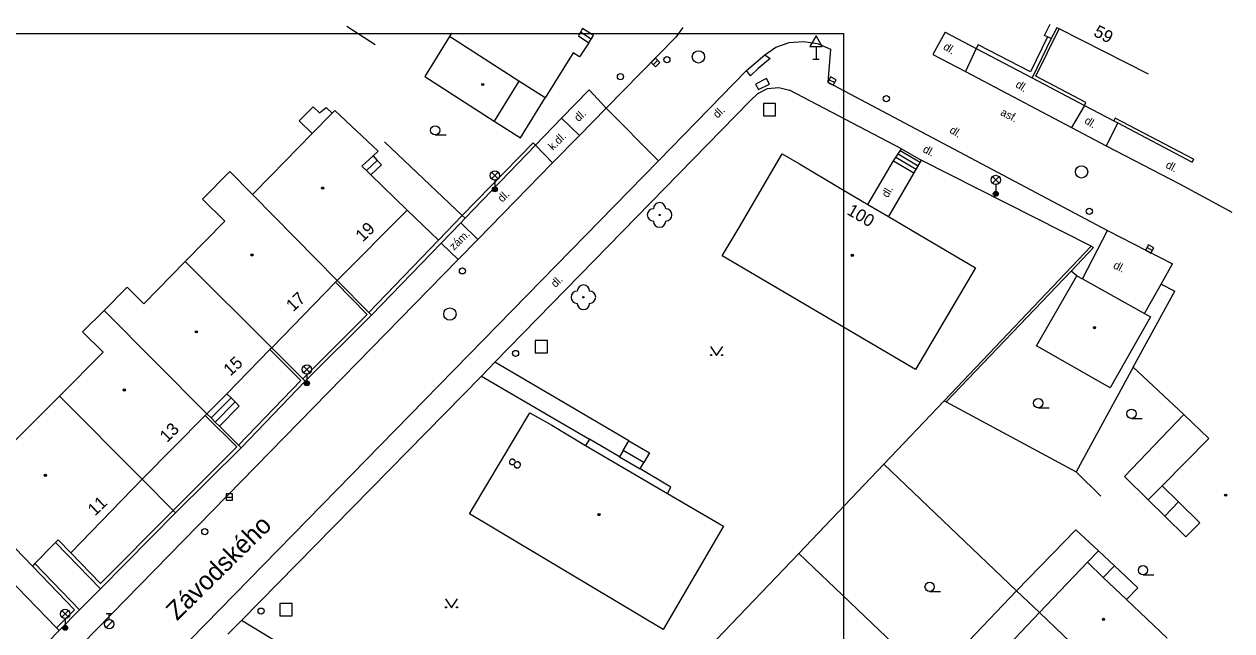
# Model space of a CAD drawing. Extents: x -598341 to -594502, y -1162301 to -1161406.
# Drawn here: x -594600.4 to -594502.4, y -1161477 to -1161427.7 of the extents above; entities that cross this region are included whole.
import ezdxf

# ---------------------------------------------------------------- set-up
doc = ezdxf.new("R2010")
doc.units = 0
for name, color, linetype in [('OKRAJ', 7, 'Continuous'), ('Vrstva 10', 7, 'Continuous'), ('Vrstva 11', 7, 'Continuous'), ('Vrstva 22', 7, 'Continuous'), ('Vrstva 24', 7, 'Continuous'), ('Vrstva 26', 7, 'Continuous'), ('Vrstva 27', 7, 'Continuous'), ('Vrstva 28', 7, 'Continuous'), ('Vrstva 33', 7, 'Continuous'), ('Vrstva 34', 7, 'Continuous'), ('Vrstva 36', 7, 'Continuous'), ('Vrstva 39', 7, 'Continuous'), ('Vrstva 40', 7, 'Continuous'), ('Vrstva 46', 7, 'Continuous'), ('Vrstva 49', 7, 'Continuous'), ('Vrstva 5', 7, 'Continuous'), ('Vrstva 7', 7, 'Continuous'), ('Vrstva 8', 7, 'Continuous')]:
    doc.layers.add(name, color=color, linetype=linetype)

msp = doc.modelspace()

# ---------------------------------------------------------------- linework, layer by layer
at = {"layer": 'OKRAJ'}
for p, q in [((-594937.093, -1161428.479), (-594533.893, -1161428.479)), ((-594533.893, -1161428.479), (-594533.893, -1161998.719))]:
    msp.add_line(p, q, dxfattribs=at)
at = {"layer": 'Vrstva 10'}
for points in [[(-594546.95, -1161427.99), (-594547.51, -1161428.77)], [(-594553.18, -1161434.55), (-594547.51, -1161428.77)], [(-594540.3, -1161430.22), (-594539.39, -1161429.6), (-594538.3, -1161429.22), (-594537.16, -1161429.12), (-594536.02, -1161429.3), (-594534.96, -1161429.75)], [(-594541.78, -1161431.49), (-594540.3, -1161430.22)], [(-594534.96, -1161429.75), (-594535.18, -1161432.43), (-594512.47, -1161444.47)], [(-594526.66, -1161430.19), (-594524, -1161431.57)], [(-594541.78, -1161431.49), (-594548.91, -1161438.81)], [(-594524, -1161431.57), (-594515.38, -1161436.1)], [(-594555.33, -1161436.75), (-594553.18, -1161434.55)], [(-594515.38, -1161436.1), (-594512.58, -1161437.6)], [(-594557.52, -1161438.97), (-594555.33, -1161436.75)], [(-594512.58, -1161437.6), (-594506.62, -1161440.67)], [(-594548.91, -1161438.81), (-594605.96, -1161497.1), (-594610.82, -1161501.77), (-594635.62, -1161527.18), (-594636.85, -1161528.5)], [(-594563.6, -1161445.19), (-594557.52, -1161438.97)], [(-594506.62, -1161440.67), (-594502.37, -1161442.99)], [(-594512.47, -1161444.47), (-594507.2, -1161447.19)], [(-594565.2, -1161446.83), (-594563.6, -1161445.19)], [(-594613.36, -1161496.04), (-594612.18, -1161494.85), (-594565.2, -1161446.83)]]:
    msp.add_lwpolyline(points, dxfattribs=at)
at = {"layer": 'Vrstva 11'}
for p, q in [((-594554.21, -1161428.65), (-594555.08, -1161428.08)), ((-594554.4, -1161428.94), (-594555.25, -1161428.37)), ((-594554.59, -1161429.23), (-594554.4, -1161428.94)), ((-594554.4, -1161428.94), (-594554.21, -1161428.65)), ((-594525.66, -1161428.37), (-594526.66, -1161430.19)), ((-594523.13, -1161429.7), (-594524, -1161431.57)), ((-594554.55, -1161433.06), (-594553.18, -1161434.55)), ((-594541.51, -1161433.97), (-594562.2, -1161455.16)), ((-594560.13, -1161436.95), (-594558.12, -1161433.7)), ((-594553.18, -1161434.55), (-594548.91, -1161438.81)), ((-594514.33, -1161434.31), (-594515.38, -1161436.1)), ((-594562.26, -1161435.59), (-594560.13, -1161436.95)), ((-594556.79, -1161435.34), (-594555.33, -1161436.75)), ((-594511.64, -1161435.73), (-594512.58, -1161437.6)), ((-594558.91, -1161437.54), (-594557.52, -1161438.97)), ((-594529.29, -1161437.98), (-594527.68, -1161438.93)), ((-594529.2, -1161437.84), (-594527.59, -1161438.77)), ((-594572.64, -1161439.61), (-594571.76, -1161438.78)), ((-594529.84, -1161438.81), (-594528.18, -1161439.78)), ((-594529.66, -1161438.53), (-594528.01, -1161439.5)), ((-594529.47, -1161438.25), (-594527.85, -1161439.21)), ((-594569.32, -1161442.81), (-594566.78, -1161445.26)), ((-594564.98, -1161443.84), (-594563.6, -1161445.19)), ((-594514.5, -1161448.4), (-594512.47, -1161444.47)), ((-594566.57, -1161445.49), (-594565.2, -1161446.83)), ((-594508.1, -1161448.82), (-594507.2, -1161447.19)), ((-594510.37, -1161455.56), (-594507.14, -1161449.63)), ((-594562.2, -1161455.16), (-594563.3, -1161456.3)), ((-594510.37, -1161455.56), (-594515, -1161464.05)), ((-594506.26, -1161459.42), (-594510.37, -1161455.56)), ((-594563.3, -1161456.3), (-594582.77, -1161476.13)), ((-594583.63, -1161458.06), (-594585.25, -1161459.68)), ((-594584.92, -1161460.02), (-594583.3, -1161458.39)), ((-594506.26, -1161459.42), (-594511.08, -1161464.44)), ((-594506.26, -1161459.42), (-594504.23, -1161461.35)), ((-594554.53, -1161461.4), (-594554.84, -1161461.93)), ((-594552.09, -1161462.84), (-594554.53, -1161461.4)), ((-594551.78, -1161462.33), (-594551.32, -1161461.55)), ((-594551.78, -1161462.33), (-594552.09, -1161462.84)), ((-594550.11, -1161463.31), (-594551.78, -1161462.33)), ((-594552.09, -1161462.84), (-594550.42, -1161463.83)), ((-594550.42, -1161463.83), (-594550.11, -1161463.31)), ((-594547.91, -1161465.31), (-594550.42, -1161463.83)), ((-594511.08, -1161464.44), (-594509.16, -1161466.34)), ((-594548.2, -1161465.81), (-594547.91, -1161465.31)), ((-594507.82, -1161467.65), (-594506.69, -1161466.51)), ((-594515.03, -1161468.76), (-594519.85, -1161473.71)), ((-594513.19, -1161470.48), (-594515.03, -1161468.76)), ((-594597.87, -1161469.79), (-594594.24, -1161473.56)), ((-594599.55, -1161471.51), (-594595.93, -1161475.26)), ((-594512.81, -1161472.64), (-594511.91, -1161471.69)), ((-594519.85, -1161473.71), (-594524.82, -1161478.92)), ((-594582.77, -1161476.13), (-594583.89, -1161477.24))]:
    msp.add_line(p, q, dxfattribs=at)
for points in [[(-594540.3, -1161430.22), (-594539.85, -1161430.52), (-594540.82, -1161431.31), (-594541.46, -1161431.91), (-594541.78, -1161431.49)], [(-594541.51, -1161433.97), (-594540.87, -1161433.35), (-594540.06, -1161432.93), (-594539.16, -1161432.85), (-594538.29, -1161433.08)], [(-594529.2, -1161437.84), (-594538.29, -1161433.08)], [(-594577.04, -1161436.6), (-594578.09, -1161435.58), (-594576.95, -1161434.42), (-594576.45, -1161434.91), (-594575.91, -1161434.48), (-594575.43, -1161434.95)], [(-594529.84, -1161438.81), (-594529.2, -1161437.84)], [(-594572.1, -1161438.41), (-594571.76, -1161438.78), (-594571.42, -1161439.14), (-594572.28, -1161439.96)], [(-594531.93, -1161442.35), (-594529.84, -1161438.81)], [(-594527.59, -1161438.77), (-594528.18, -1161439.78)], [(-594513.78, -1161445.75), (-594527.59, -1161438.77)], [(-594528.18, -1161439.78), (-594530.26, -1161443.33)], [(-594551.32, -1161461.55), (-594556.11, -1161458.73), (-594562.2, -1161455.16)], [(-594563.3, -1161456.3), (-594557.18, -1161459.86), (-594554.53, -1161461.4)], [(-594583.97, -1161457.72), (-594583.63, -1161458.06), (-594583.3, -1161458.39), (-594582.96, -1161458.73), (-594584.58, -1161460.36)], [(-594551.32, -1161461.55), (-594549.65, -1161462.53), (-594550.11, -1161463.31)], [(-594508.03, -1161465.2), (-594506.69, -1161466.51)], [(-594506.69, -1161466.51), (-594504.98, -1161468.2)], [(-594514.1, -1161471.4), (-594512.81, -1161472.64)], [(-594512.81, -1161472.64), (-594510.92, -1161474.43)], [(-594571.94, -1161482.73), (-594576.32, -1161480.06), (-594582.77, -1161476.13)]]:
    msp.add_lwpolyline(points, dxfattribs=at)
at = {"layer": 'Vrstva 22'}
for centre in [(-594548.83, -1161443.21), (-594555.02, -1161449.89)]:
    msp.add_circle(centre, 0.05, dxfattribs=at)
for centre, start, end in [((-594549.33, -1161443.21), 90, 270), ((-594548.83, -1161442.71), 0, 180), ((-594548.33, -1161443.21), 270, 90), ((-594548.83, -1161443.71), 180, 0), ((-594555.02, -1161449.39), 0, 180), ((-594555.52, -1161449.89), 90, 270), ((-594554.52, -1161449.89), 270, 90), ((-594555.02, -1161450.39), 180, 0)]:
    msp.add_arc(centre, 0.5, start, end, dxfattribs=at)
at = {"layer": 'Vrstva 24'}
msp.add_lwpolyline([(-594540.815, -1161433.027), (-594539.921, -1161432.58), (-594540.145, -1161432.133), (-594541.039, -1161432.58)], close=True, dxfattribs=at)
at = {"layer": 'Vrstva 26'}
for points in [[(-594540.41, -1161435.16), (-594539.41, -1161435.16), (-594539.41, -1161434.16), (-594540.41, -1161434.16)], [(-594558.94, -1161454.41), (-594557.94, -1161454.41), (-594557.94, -1161453.41), (-594558.94, -1161453.41)], [(-594579.66, -1161475.76), (-594578.66, -1161475.76), (-594578.66, -1161474.76), (-594579.66, -1161474.76)]]:
    msp.add_lwpolyline(points, close=True, dxfattribs=at)
at = {"layer": 'Vrstva 27'}
for p, q in [((-594549.346, -1161431.017), (-594548.994, -1161430.663)), ((-594535.064, -1161432.229), (-594534.616, -1161432.451)), ((-594509.259, -1161445.86), (-594508.821, -1161446.1)), ((-594584.02, -1161466.11), (-594583.52, -1161466.11))]:
    msp.add_line(p, q, dxfattribs=at)
for points in [[(-594549.169, -1161431.194), (-594548.816, -1161430.839), (-594549.171, -1161430.486), (-594549.524, -1161430.841)], [(-594535.175, -1161432.453), (-594534.727, -1161432.675), (-594534.505, -1161432.227), (-594534.953, -1161432.005)], [(-594509.379, -1161446.079), (-594508.941, -1161446.319), (-594508.701, -1161445.881), (-594509.139, -1161445.641)], [(-594584.02, -1161466.36), (-594583.52, -1161466.36), (-594583.52, -1161465.86), (-594584.02, -1161465.86)]]:
    msp.add_lwpolyline(points, close=True, dxfattribs=at)
for centre in [(-594545.68, -1161430.38), (-594514.57, -1161439.71), (-594565.86, -1161451.25)]:
    msp.add_circle(centre, 0.5, dxfattribs=at)
at = {"layer": 'Vrstva 28'}
for p, q in [((-594593.778, -1161476.702), (-594593.248, -1161476.172)), ((-594593.77, -1161475.555), (-594593.27, -1161475.555)), ((-594593.52, -1161476.055), (-594593.52, -1161475.555))]:
    msp.add_line(p, q, dxfattribs=at)
for centre, radius in [((-594548.24, -1161430.6), 0.25), ((-594552.01, -1161431.98), 0.25), ((-594530.42, -1161433.77), 0.25), ((-594513.94, -1161442.91), 0.25), ((-594564.84, -1161447.75), 0.25), ((-594560.53, -1161454.45), 0.25), ((-594585.76, -1161468.92), 0.25), ((-594581.19, -1161475.37), 0.25), ((-594593.52, -1161476.43), 0.375)]:
    msp.add_circle(centre, radius, dxfattribs=at)
at = {"layer": 'Vrstva 33'}
for p, q in [((-594562.475, -1161440.27), (-594561.945, -1161439.74)), ((-594562.475, -1161439.74), (-594561.945, -1161440.27)), ((-594562.21, -1161440.38), (-594562.21, -1161441.13)), ((-594521.805, -1161440.63), (-594521.275, -1161440.1)), ((-594521.805, -1161440.1), (-594521.275, -1161440.63)), ((-594521.54, -1161440.74), (-594521.54, -1161441.49)), ((-594577.735, -1161456.02), (-594577.205, -1161455.49)), ((-594577.735, -1161455.49), (-594577.205, -1161456.02)), ((-594577.47, -1161456.13), (-594577.47, -1161456.88)), ((-594597.365, -1161475.86), (-594596.835, -1161475.33)), ((-594597.365, -1161475.33), (-594596.835, -1161475.86)), ((-594597.1, -1161475.97), (-594597.1, -1161476.72))]:
    msp.add_line(p, q, dxfattribs=at)
for centre, radius in [((-594562.21, -1161440.005), 0.375), ((-594521.54, -1161440.365), 0.375), ((-594562.21, -1161441.13), 0.2), ((-594562.21, -1161441.13), 0.145), ((-594562.21, -1161441.13), 0.0876), ((-594521.54, -1161441.49), 0.2), ((-594521.54, -1161441.49), 0.145), ((-594521.54, -1161441.49), 0.0876), ((-594577.47, -1161455.755), 0.375), ((-594577.47, -1161456.88), 0.2), ((-594577.47, -1161456.88), 0.145), ((-594577.47, -1161456.88), 0.0876), ((-594597.1, -1161475.595), 0.375), ((-594597.1, -1161476.72), 0.2), ((-594597.1, -1161476.72), 0.145), ((-594597.1, -1161476.72), 0.0876)]:
    msp.add_circle(centre, radius, dxfattribs=at)
at = {"layer": 'Vrstva 34'}
for p, q in [((-594536.13, -1161429.542), (-594536.13, -1161430.56)), ((-594536.38, -1161430.56), (-594535.88, -1161430.56))]:
    msp.add_line(p, q, dxfattribs=at)
msp.add_lwpolyline([(-594536.63, -1161429.542), (-594535.63, -1161429.542), (-594536.13, -1161428.676)], close=True, dxfattribs=at)
at = {"layer": 'Vrstva 36'}
for p, q in [((-594567.05, -1161436.715), (-594566.175, -1161436.715)), ((-594518.09, -1161458.865), (-594517.215, -1161458.865)), ((-594510.52, -1161459.725), (-594509.645, -1161459.725)), ((-594509.58, -1161472.425), (-594508.705, -1161472.425)), ((-594526.91, -1161473.775), (-594526.035, -1161473.775))]:
    msp.add_line(p, q, dxfattribs=at)
for points in [[(-594544.7, -1161453.88), (-594544.2, -1161454.63), (-594543.7, -1161453.88)], [(-594566.23, -1161474.36), (-594565.73, -1161475.11), (-594565.23, -1161474.36)]]:
    msp.add_lwpolyline(points, dxfattribs=at)
for centre, radius in [((-594567.05, -1161436.34), 0.375), ((-594544.65, -1161454.58), 0.05), ((-594543.751, -1161454.58), 0.05), ((-594518.09, -1161458.49), 0.375), ((-594510.52, -1161459.35), 0.375), ((-594509.58, -1161472.05), 0.375), ((-594526.91, -1161473.4), 0.375), ((-594566.18, -1161475.06), 0.05), ((-594565.281, -1161475.06), 0.05)]:
    msp.add_circle(centre, radius, dxfattribs=at)
at = {"layer": 'Vrstva 39'}
for centre, radius in [((-594563.19, -1161432.62), 0.09), ((-594563.19, -1161432.62), 0.0398), ((-594576.19, -1161441.03), 0.09), ((-594576.19, -1161441.03), 0.0398), ((-594581.93, -1161446.45), 0.09), ((-594581.93, -1161446.45), 0.0398), ((-594533.19, -1161446.49), 0.09), ((-594533.19, -1161446.49), 0.0398), ((-594586.44, -1161452.7), 0.09), ((-594586.44, -1161452.7), 0.0398), ((-594513.52, -1161452.36), 0.09), ((-594513.52, -1161452.36), 0.0398), ((-594592.29, -1161457.42), 0.09), ((-594592.29, -1161457.42), 0.0398), ((-594598.7, -1161464.35), 0.09), ((-594598.7, -1161464.35), 0.0398), ((-594502.87, -1161465.96), 0.09), ((-594502.87, -1161465.96), 0.0398), ((-594553.75, -1161467.53), 0.09), ((-594553.75, -1161467.53), 0.0398), ((-594512.79, -1161476.04), 0.09), ((-594512.79, -1161476.04), 0.0398)]:
    msp.add_circle(centre, radius, dxfattribs=at)
at = {"layer": 'Vrstva 5'}
for p, q in [((-594571.94, -1161429.4), (-594574.23, -1161427.92)), ((-594555.08, -1161428.08), (-594555.25, -1161428.37)), ((-594517.59, -1161428.63), (-594517.13, -1161427.72)), ((-594516.57, -1161428.01), (-594517.03, -1161428.89)), ((-594516.4, -1161428.1), (-594516.57, -1161428.01)), ((-594509.13, -1161431.78), (-594516.4, -1161428.1)), ((-594565.9, -1161428.72), (-594567.9, -1161431.98)), ((-594565.72, -1161428.44), (-594565.9, -1161428.72)), ((-594560.25, -1161432.34), (-594565.9, -1161428.72)), ((-594555.25, -1161428.37), (-594555.43, -1161428.67)), ((-594555.43, -1161428.67), (-594554.59, -1161429.23)), ((-594554.59, -1161429.23), (-594555.35, -1161430.37)), ((-594517.35, -1161428.74), (-594517.59, -1161428.63)), ((-594517.03, -1161428.89), (-594517.35, -1161428.74)), ((-594555.86, -1161430.05), (-594558.12, -1161433.7)), ((-594555.35, -1161430.37), (-594555.86, -1161430.05)), ((-594567.9, -1161431.98), (-594562.26, -1161435.59)), ((-594560.25, -1161432.34), (-594562.26, -1161435.59)), ((-594558.12, -1161433.7), (-594560.25, -1161432.34)), ((-594577.04, -1161436.6), (-594575.43, -1161434.95)), ((-594575.43, -1161434.95), (-594575.2, -1161434.72)), ((-594575.2, -1161434.72), (-594571.69, -1161438.02)), ((-594580.36, -1161440.01), (-594577.04, -1161436.6)), ((-594571.69, -1161438.02), (-594572.1, -1161438.41)), ((-594572.1, -1161438.41), (-594573, -1161439.26)), ((-594542.38, -1161444.24), (-594538.88, -1161438.25)), ((-594538.88, -1161438.25), (-594537.48, -1161439.07)), ((-594537.48, -1161439.07), (-594534.32, -1161440.94)), ((-594585.95, -1161441.93), (-594583.73, -1161439.68)), ((-594583.73, -1161439.68), (-594581.88, -1161441.56)), ((-594581.88, -1161441.56), (-594580.36, -1161440.01)), ((-594573, -1161439.26), (-594572.64, -1161439.61)), ((-594572.64, -1161439.61), (-594572.28, -1161439.96)), ((-594572.28, -1161439.96), (-594569.32, -1161442.81)), ((-594534.32, -1161440.94), (-594531.93, -1161442.35)), ((-594584.13, -1161443.71), (-594585.95, -1161441.93)), ((-594575.02, -1161448.52), (-594581.88, -1161441.56)), ((-594569.32, -1161442.81), (-594575.02, -1161448.52)), ((-594531.93, -1161442.35), (-594530.26, -1161443.33)), ((-594587.35, -1161447), (-594584.13, -1161443.71)), ((-594530.26, -1161443.33), (-594527.72, -1161444.83)), ((-594543.74, -1161446.52), (-594542.38, -1161444.24)), ((-594527.72, -1161444.83), (-594523.18, -1161447.5)), ((-594528.05, -1161455.76), (-594543.74, -1161446.52)), ((-594590.7, -1161450.42), (-594587.35, -1161447)), ((-594580.33, -1161453.99), (-594587.35, -1161447)), ((-594523.18, -1161447.5), (-594528.05, -1161455.76)), ((-594575.16, -1161448.66), (-594580.33, -1161453.99)), ((-594575.02, -1161448.52), (-594575.16, -1161448.66)), ((-594518.23, -1161453.84), (-594514.96, -1161448.14)), ((-594514.96, -1161448.14), (-594514.5, -1161448.4)), ((-594514.5, -1161448.4), (-594509.45, -1161451.21)), ((-594593.94, -1161450.96), (-594592.06, -1161449.07)), ((-594592.06, -1161449.07), (-594590.7, -1161450.42)), ((-594595.68, -1161452.7), (-594593.94, -1161450.96)), ((-594585.59, -1161459.35), (-594593.94, -1161450.96)), ((-594508.98, -1161451.47), (-594512.24, -1161457.23)), ((-594509.45, -1161451.21), (-594508.98, -1161451.47)), ((-594594.02, -1161454.36), (-594595.68, -1161452.7)), ((-594597.57, -1161457.93), (-594594.02, -1161454.36)), ((-594580.47, -1161454.13), (-594583.97, -1161457.72)), ((-594580.33, -1161453.99), (-594580.47, -1161454.13)), ((-594512.24, -1161457.23), (-594518.23, -1161453.84)), ((-594583.97, -1161457.72), (-594585.59, -1161459.35)), ((-594601.4, -1161461.77), (-594597.57, -1161457.93)), ((-594597.57, -1161457.93), (-594590.85, -1161464.67)), ((-594585.73, -1161459.49), (-594590.85, -1161464.67)), ((-594585.59, -1161459.35), (-594585.73, -1161459.49)), ((-594564.02, -1161467.07), (-594559.37, -1161459.28)), ((-594559.37, -1161459.28), (-594557.58, -1161460.28)), ((-594557.58, -1161460.28), (-594554.84, -1161461.93)), ((-594508.03, -1161465.2), (-594504.23, -1161461.35)), ((-594554.84, -1161461.93), (-594548.2, -1161465.81)), ((-594599.76, -1161471.72), (-594607.82, -1161463.35)), ((-594590.85, -1161464.67), (-594596.65, -1161470.63)), ((-594509.16, -1161466.34), (-594508.03, -1161465.2)), ((-594548.2, -1161465.81), (-594543.65, -1161468.48)), ((-594507.82, -1161467.65), (-594509.16, -1161466.34)), ((-594564.26, -1161467.47), (-594564.02, -1161467.07)), ((-594548.55, -1161476.85), (-594564.26, -1161467.47)), ((-594543.65, -1161468.48), (-594548.55, -1161476.85)), ((-594506.1, -1161469.34), (-594507.82, -1161467.65)), ((-594504.98, -1161468.2), (-594506.1, -1161469.34)), ((-594597.87, -1161469.79), (-594599.55, -1161471.51)), ((-594597.66, -1161469.58), (-594597.87, -1161469.79)), ((-594596.65, -1161470.63), (-594597.66, -1161469.58)), ((-594514.1, -1161471.4), (-594513.19, -1161470.48)), ((-594513.19, -1161470.48), (-594511.91, -1161471.69)), ((-594517.99, -1161475.48), (-594514.1, -1161471.4)), ((-594599.55, -1161471.51), (-594599.76, -1161471.72)), ((-594511.91, -1161471.69), (-594510.01, -1161473.47)), ((-594510.01, -1161473.47), (-594510.92, -1161474.43)), ((-594510.92, -1161474.43), (-594507.62, -1161477.57)), ((-594521.95, -1161479.63), (-594517.99, -1161475.48)), ((-594517.99, -1161475.48), (-594511.48, -1161481.67))]:
    msp.add_line(p, q, dxfattribs=at)
at = {"layer": 'Vrstva 7'}
for p, q in [((-594517.03, -1161428.89), (-594518.58, -1161432.07)), ((-594523.13, -1161429.7), (-594518.58, -1161432.07)), ((-594518.58, -1161432.07), (-594514.33, -1161434.31)), ((-594554.55, -1161433.06), (-594556.79, -1161435.34)), ((-594511.96, -1161435.56), (-594511.64, -1161435.73)), ((-594511.64, -1161435.73), (-594505.59, -1161438.91)), ((-594571.16, -1161437.26), (-594564.85, -1161443.26)), ((-594558.91, -1161437.54), (-594564.63, -1161443.47)), ((-594505.47, -1161438.69), (-594505.59, -1161438.91)), ((-594564.98, -1161443.84), (-594566.57, -1161445.49)), ((-594564.63, -1161443.47), (-594564.98, -1161443.84)), ((-594564.85, -1161443.26), (-594564.63, -1161443.47)), ((-594566.78, -1161445.26), (-594572.44, -1161451.14)), ((-594566.57, -1161445.49), (-594572.23, -1161451.35)), ((-594514.96, -1161448.14), (-594515.42, -1161447.76)), ((-594572.44, -1161451.14), (-594575.02, -1161448.52)), ((-594507.14, -1161449.63), (-594507.01, -1161449.4)), ((-594572.23, -1161451.35), (-594577.6, -1161456.71)), ((-594572.23, -1161451.35), (-594572.44, -1161451.14)), ((-594577.81, -1161456.5), (-594580.33, -1161453.99)), ((-594577.6, -1161456.71), (-594582.82, -1161462.11)), ((-594577.6, -1161456.71), (-594577.81, -1161456.5)), ((-594585.25, -1161459.68), (-594585.59, -1161459.35)), ((-594584.92, -1161460.02), (-594585.25, -1161459.68)), ((-594584.58, -1161460.36), (-594584.92, -1161460.02)), ((-594583.03, -1161461.9), (-594584.58, -1161460.36)), ((-594582.82, -1161462.11), (-594588.13, -1161467.4)), ((-594582.82, -1161462.11), (-594583.03, -1161461.9)), ((-594530.64, -1161463.44), (-594519.85, -1161473.71)), ((-594515, -1161464.05), (-594513, -1161466.03)), ((-594609.37, -1161464.79), (-594597.8, -1161476.72)), ((-594590.85, -1161464.67), (-594588.34, -1161467.19)), ((-594588.13, -1161467.4), (-594594.24, -1161473.56)), ((-594588.34, -1161467.19), (-594588.13, -1161467.4)), ((-594594.24, -1161473.14), (-594596.65, -1161470.63)), ((-594537.54, -1161470.69), (-594544.2, -1161477.67)), ((-594537.54, -1161470.69), (-594527.28, -1161480.45)), ((-594599.76, -1161471.72), (-594596.35, -1161475.26)), ((-594519.85, -1161473.71), (-594517.99, -1161475.48)), ((-594596.35, -1161475.26), (-594597.8, -1161476.72)), ((-594595.93, -1161475.26), (-594597.59, -1161476.94)), ((-594597.8, -1161476.72), (-594597.59, -1161476.94))]:
    msp.add_line(p, q, dxfattribs=at)
for points in [[(-594514.33, -1161434.31), (-594514.22, -1161434.09), (-594518.29, -1161431.95), (-594516.4, -1161428.1)], [(-594517.35, -1161428.74), (-594518.73, -1161431.6), (-594522.97, -1161429.39), (-594523.13, -1161429.7)], [(-594505.47, -1161438.69), (-594511.84, -1161435.34), (-594511.96, -1161435.56)], [(-594558.91, -1161437.54), (-594559.1, -1161437.36), (-594564.85, -1161443.26)], [(-594564.85, -1161443.26), (-594566.78, -1161445.26)], [(-594513.78, -1161445.75), (-594525.74, -1161458.3)], [(-594515.42, -1161447.76), (-594513.59, -1161445.85)], [(-594513.59, -1161445.85), (-594513.78, -1161445.75)], [(-594525.56, -1161458.39), (-594515.42, -1161447.76)], [(-594575.16, -1161448.66), (-594572.58, -1161451.28), (-594577.81, -1161456.5)], [(-594509.45, -1161451.21), (-594508.1, -1161448.82)], [(-594508.1, -1161448.82), (-594507.01, -1161449.4)], [(-594580.47, -1161454.13), (-594577.95, -1161456.64), (-594583.03, -1161461.9)], [(-594530.64, -1161463.44), (-594525.74, -1161458.3)], [(-594525.74, -1161458.3), (-594525.56, -1161458.39)], [(-594525.56, -1161458.39), (-594515, -1161464.05)], [(-594585.73, -1161459.49), (-594583.17, -1161462.04), (-594588.34, -1161467.19)], [(-594537.54, -1161470.69), (-594530.64, -1161463.44)], [(-594588.34, -1161467.19), (-594594.24, -1161473.14)]]:
    msp.add_lwpolyline(points, dxfattribs=at)
at = {"layer": 'Vrstva 8'}
for p, q in [((-594525.66, -1161428.37), (-594523.13, -1161429.7)), ((-594514.33, -1161434.31), (-594511.96, -1161435.56)), ((-594558.91, -1161437.54), (-594556.79, -1161435.34)), ((-594595.93, -1161475.26), (-594594.24, -1161473.56)), ((-594599.41, -1161478.8), (-594597.59, -1161476.94))]:
    msp.add_line(p, q, dxfattribs=at)

# ---------------------------------------------------------------- texts
at = {"layer": 'Vrstva 40'}
for s, rotation, p in [('dl.', 327.34173, (-594525.86, -1161429.71)), ('dl.', 327.34173, (-594519.99, -1161432.78)), ('dl.', 44.34343, (-594555.4, -1161435.68)), ('dl.', 44.34343, (-594544.13, -1161435.4)), ('asf.', 333.44733, (-594521.22, -1161435.08)), ('dl.', 327.34173, (-594525.35, -1161436.48)), ('dl.', 327.34173, (-594514.4, -1161435.71)), ('k.dl.', 44.34343, (-594557.5, -1161438)), ('dl.', 332.05409, (-594527.52, -1161438.07)), ('dl.', 332.05409, (-594507.8, -1161439.34)), ('dl.', 59.76103, (-594530.3, -1161441.86)), ('dl.', 44.34343, (-594561.61, -1161442.22)), ('zám.', 44.34343, (-594565.53, -1161446.13)), ('dl.', 332.05409, (-594512.06, -1161447.49)), ('dl.', 44.34343, (-594557.29, -1161449.15))]:
    msp.add_text(s, height=0.65, rotation=rotation, dxfattribs=at).set_placement(p)
at = {"layer": 'Vrstva 46'}
for s, height, rotation, p in [('59', 0.9999, 332.58, (-594513.67, -1161428.63)), ('100', 1, 329.73, (-594533.7, -1161443.11)), ('19', 1, 44.06, (-594572.94, -1161445.45)), ('17', 1, 43.22, (-594578.59, -1161451.12)), ('15', 1, 42.67, (-594583.69, -1161456.34)), ('13', 1, 45.02, (-594588.82, -1161461.73)), ('8', 1, 59.16, (-594560.34, -1161463.96)), ('11', 1, 44.01, (-594594.68, -1161467.7))]:
    msp.add_text(s, height=height, rotation=rotation, dxfattribs=at).set_placement(p)
at = {"layer": 'Vrstva 49'}
msp.add_text('Závodského', height=1.5, rotation=44.6, dxfattribs=at).set_placement((-594588.01, -1161476.2))

doc.saveas('drawing.dxf')
